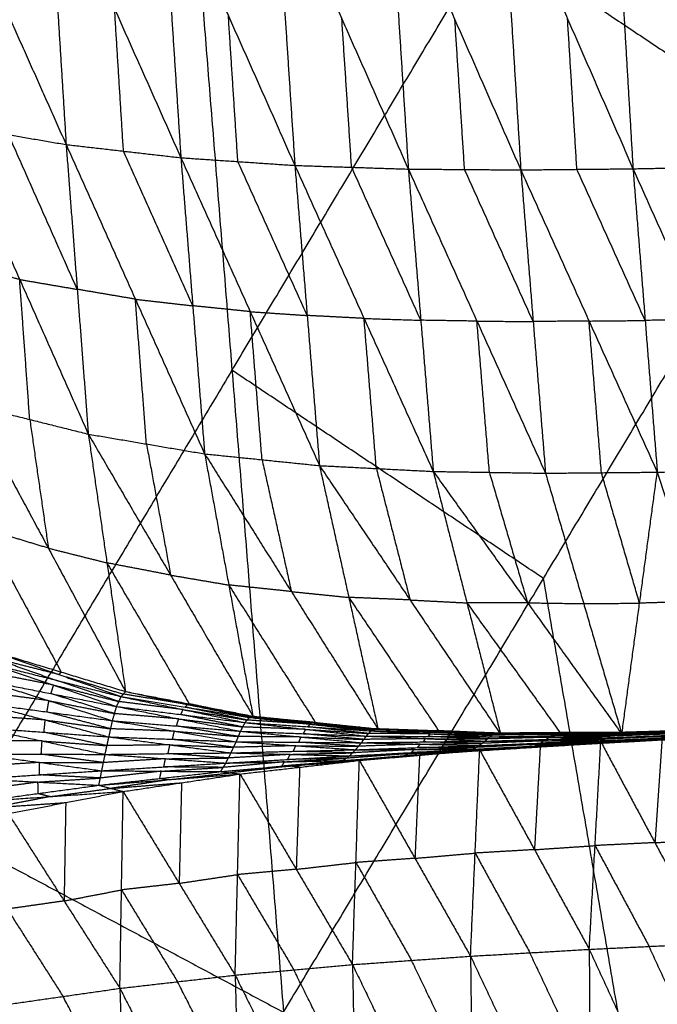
# Model space of a CAD drawing. Header units: millimetres. Extents: x -106 to 110, y -96 to 120.
# Tile 286 of 656: x -71.66 to -66.65, y 50.19 to 57.92. Entities that reach past the tile are written whole.
import ezdxf

# ---------------------------------------------------------------- set-up
doc = ezdxf.new("R2010")
doc.units = ezdxf.units.MM
doc.header["$MEASUREMENT"] = 0
doc.layers.add('Default', color=7, linetype='Continuous', true_color=0x000000)

msp = doc.modelspace()

# ---------------------------------------------------------------- linework, layer by layer
at = {"layer": 'Default'}
for points in [[(-74.783, 52.9001, 6.9532), (-72.5919, 56.5557, 6.9532), (-70.4009, 60.2112, 6.9532)], [(-70.4009, 60.2112, 6.9532), (-69.9962, 55.1682, 6.2709), (-69.5915, 50.1251, 5.5886)], [(-70.4009, 60.2112, 6.9532), (-67.9536, 58.576, 6.2709), (-65.5063, 56.9408, 5.5886)], [(-72.33, 59.2525, 1.4993), (-71.8147, 58.097, 1.3702), (-71.2994, 56.9414, 1.2411)], [(-71.4391, 59.1768, 1.1471), (-71.3693, 58.0591, 1.1941), (-71.2994, 56.9414, 1.2411)], [(-71.4391, 59.1768, 1.1471), (-70.9185, 58.0074, 1.0426), (-70.3978, 56.8379, 0.9382)], [(-70.5467, 59.1298, 0.8336), (-70.4723, 57.9839, 0.8859), (-70.3978, 56.8379, 0.9382)], [(-70.5467, 59.1298, 0.8336), (-70.0245, 57.9536, 0.7527), (-69.5023, 56.7774, 0.6717)], [(-69.6553, 59.1071, 0.5563), (-69.5788, 57.9423, 0.614), (-69.5023, 56.7774, 0.6717)], [(-69.6553, 59.1071, 0.5563), (-69.133, 57.9279, 0.4958), (-68.6107, 56.7486, 0.4354)], [(-68.7626, 59.102, 0.3089), (-68.6867, 57.9253, 0.3721), (-68.6107, 56.7486, 0.4354)], [(-68.7626, 59.102, 0.3089), (-68.2449, 57.9222, 0.2668), (-67.7272, 56.7423, 0.2247)], [(-67.8744, 59.1093, 0.0873), (-67.8008, 57.9258, 0.156), (-67.7272, 56.7423, 0.2247)], [(-67.8744, 59.1093, 0.0873), (-67.36, 57.9302, 0.0611), (-66.8457, 56.7511, 0.0348)], [(-66.9862, 59.1249, -0.1131), (-66.916, 57.938, -0.0391), (-66.8457, 56.7511, 0.0348)], [(-66.9862, 59.1249, -0.1131), (-66.4786, 57.9467, -0.1249), (-65.971, 56.7684, -0.1367)], [(-69.9962, 55.1682, 6.2709), (-68.9749, 56.8721, 6.2709), (-67.9536, 58.576, 6.2709)], [(-70.8486, 56.8897, 1.0896), (-70.8835, 57.4485, 1.0661), (-70.9185, 58.0074, 1.0426)], [(-69.95, 56.8077, 0.8049), (-69.9873, 57.3807, 0.7788), (-70.0245, 57.9536, 0.7527)], [(-69.0565, 56.763, 0.5535), (-69.0947, 57.3455, 0.5247), (-69.133, 57.9279, 0.4958)], [(-68.1689, 56.7455, 0.3301), (-68.2069, 57.3338, 0.2984), (-68.2449, 57.9222, 0.2668)], [(-67.2864, 56.7467, 0.1298), (-67.3232, 57.3385, 0.0954), (-67.36, 57.9302, 0.0611)], [(-72.2034, 57.0959, 1.5833), (-71.7514, 57.0187, 1.4122), (-71.2994, 56.9414, 1.2411)], [(-72.2034, 57.0959, 1.5833), (-71.6642, 55.8813, 1.7494), (-71.1249, 54.6666, 1.9156)], [(-71.2121, 55.804, 1.5783), (-71.4818, 56.4114, 1.4953), (-71.7514, 57.0187, 1.4122)], [(-71.2994, 56.9414, 1.2411), (-71.2121, 55.804, 1.5783), (-71.1249, 54.6666, 1.9156)], [(-71.2994, 56.9414, 1.2411), (-70.8486, 56.8897, 1.0896), (-70.3978, 56.8379, 0.9382)], [(-71.2994, 56.9414, 1.2411), (-70.7552, 55.7265, 1.4406), (-70.2111, 54.5116, 1.6402)], [(-69.5915, 50.1251, 5.5886), (-67.5489, 53.533, 5.5886), (-65.5063, 56.9408, 5.5886)], [(-70.3044, 55.6748, 1.2892), (-70.5765, 56.2822, 1.1894), (-70.8486, 56.8897, 1.0896)], [(-70.3978, 56.8379, 0.9382), (-70.3044, 55.6748, 1.2892), (-70.2111, 54.5116, 1.6402)], [(-70.3978, 56.8379, 0.9382), (-69.95, 56.8077, 0.8049), (-69.5023, 56.7774, 0.6717)], [(-70.3978, 56.8379, 0.9382), (-69.8532, 55.6287, 1.1677), (-69.3087, 54.4195, 1.3972)], [(-69.4055, 55.5985, 1.0344), (-69.6778, 56.2031, 0.9197), (-69.95, 56.8077, 0.8049)], [(-69.5023, 56.7774, 0.6717), (-69.4055, 55.5985, 1.0344), (-69.3087, 54.4195, 1.3972)], [(-69.5023, 56.7774, 0.6717), (-69.0565, 56.763, 0.5535), (-68.6107, 56.7486, 0.4354)], [(-69.5023, 56.7774, 0.6717), (-68.9586, 55.5754, 0.9262), (-68.4149, 54.3734, 1.1806)], [(-68.5128, 55.561, 0.808), (-68.7846, 56.162, 0.6808), (-69.0565, 56.763, 0.5535)], [(-68.6107, 56.7486, 0.4354), (-68.5128, 55.561, 0.808), (-68.4149, 54.3734, 1.1806)], [(-68.6107, 56.7486, 0.4354), (-68.1689, 56.7455, 0.3301), (-67.7272, 56.7423, 0.2247)], [(-68.6107, 56.7486, 0.4354), (-68.0718, 55.5542, 0.711), (-67.533, 54.3597, 0.9867)], [(-67.6301, 55.551, 0.6057), (-67.8995, 56.1483, 0.4679), (-68.1689, 56.7455, 0.3301)], [(-67.7272, 56.7423, 0.2247), (-67.2864, 56.7467, 0.1298), (-66.8457, 56.7511, 0.0348)], [(-67.7272, 56.7423, 0.2247), (-67.6301, 55.551, 0.6057), (-67.533, 54.3597, 0.9867)], [(-67.7272, 56.7423, 0.2247), (-67.191, 55.555, 0.5176), (-66.6548, 54.3676, 0.8105)], [(-66.7503, 55.5594, 0.4227), (-67.0183, 56.1531, 0.2762), (-67.2864, 56.7467, 0.1298)], [(-66.8457, 56.7511, 0.0348), (-66.4083, 56.7598, -0.0509), (-65.971, 56.7684, -0.1367)], [(-66.8457, 56.7511, 0.0348), (-66.7503, 55.5594, 0.4227), (-66.6548, 54.3676, 0.8105)], [(-66.8457, 56.7511, 0.0348), (-66.3157, 55.5692, 0.3426), (-65.7856, 54.3872, 0.6503)], [(-71.6642, 55.8813, 1.7494), (-71.8942, 55.9388, 1.8271), (-72.1243, 55.9964, 1.9047)], [(-71.585, 54.7818, 2.0708), (-71.6246, 55.3315, 1.9101), (-71.6642, 55.8813, 1.7494)], [(-71.6642, 55.8813, 1.7494), (-71.4382, 55.8426, 1.6639), (-71.2121, 55.804, 1.5783)], [(-70.7552, 55.7265, 1.4406), (-70.9837, 55.7653, 1.5095), (-71.2121, 55.804, 1.5783)], [(-70.668, 54.5891, 1.7779), (-70.7116, 55.1578, 1.6093), (-70.7552, 55.7265, 1.4406)], [(-70.7552, 55.7265, 1.4406), (-70.5298, 55.7006, 1.3649), (-70.3044, 55.6748, 1.2892)], [(-69.8532, 55.6287, 1.1677), (-70.0788, 55.6517, 1.2284), (-70.3044, 55.6748, 1.2892)], [(-69.7599, 54.4655, 1.5187), (-69.8066, 55.0471, 1.3432), (-69.8532, 55.6287, 1.1677)], [(-69.8532, 55.6287, 1.1677), (-69.6294, 55.6136, 1.101), (-69.4055, 55.5985, 1.0344)], [(-68.9586, 55.5754, 0.9262), (-69.182, 55.5869, 0.9803), (-69.4055, 55.5985, 1.0344)], [(-68.8618, 54.3964, 1.2889), (-68.9102, 54.9859, 1.1075), (-68.9586, 55.5754, 0.9262)], [(-68.9586, 55.5754, 0.9262), (-68.7357, 55.5682, 0.8671), (-68.5128, 55.561, 0.808)], [(-68.0718, 55.5542, 0.711), (-68.2923, 55.5576, 0.7595), (-68.5128, 55.561, 0.808)], [(-67.9739, 54.3666, 1.0837), (-68.0229, 54.9604, 0.8973), (-68.0718, 55.5542, 0.711)], [(-68.0718, 55.5542, 0.711), (-67.851, 55.5526, 0.6584), (-67.6301, 55.551, 0.6057)], [(-67.191, 55.555, 0.5176), (-67.4105, 55.553, 0.5617), (-67.6301, 55.551, 0.6057)], [(-67.191, 55.555, 0.5176), (-66.9706, 55.5572, 0.4702), (-66.7503, 55.5594, 0.4227)], [(-67.0939, 54.3637, 0.8986), (-67.1424, 54.9593, 0.7081), (-67.191, 55.555, 0.5176)], [(-66.3157, 55.5692, 0.3426), (-66.533, 55.5643, 0.3826), (-66.7503, 55.5594, 0.4227)], [(-69.9962, 55.1682, 6.2709), (-71.0917, 53.3404, 6.2709), (-72.1872, 51.5126, 6.2709)], [(-67.5489, 53.533, 5.5886), (-68.7725, 54.3506, 5.9297), (-69.9962, 55.1682, 6.2709)], [(-72.0451, 54.897, 2.2261), (-71.585, 54.7818, 2.0708), (-71.1249, 54.6666, 1.9156)], [(-72.0451, 54.897, 2.2261), (-71.4388, 53.7707, 2.6507), (-70.8324, 52.6444, 3.0754)], [(-71.585, 54.7818, 2.0708), (-71.5119, 54.2762, 2.3608), (-71.4388, 53.7707, 2.6507)], [(-71.1249, 54.6666, 1.9156), (-70.9787, 53.6555, 2.4955), (-70.8324, 52.6444, 3.0754)], [(-71.1249, 54.6666, 1.9156), (-70.668, 54.5891, 1.7779), (-70.2111, 54.5116, 1.6402)], [(-71.1249, 54.6666, 1.9156), (-70.4784, 53.559, 2.3727), (-69.8319, 52.4515, 2.8299)], [(-70.668, 54.5891, 1.7779), (-70.5732, 54.0741, 2.0753), (-70.4784, 53.559, 2.3727)], [(-70.2111, 54.5116, 1.6402), (-70.0215, 53.4815, 2.235), (-69.8319, 52.4515, 2.8299)], [(-70.2111, 54.5116, 1.6402), (-69.7599, 54.4655, 1.5187), (-69.3087, 54.4195, 1.3972)], [(-70.2111, 54.5116, 1.6402), (-69.5297, 53.43, 2.1259), (-68.8483, 52.3484, 2.6116)], [(-69.7599, 54.4655, 1.5187), (-69.6448, 53.9478, 1.8223), (-69.5297, 53.43, 2.1259)], [(-69.3087, 54.4195, 1.3972), (-69.0785, 53.384, 2.0044), (-68.8483, 52.3484, 2.6116)], [(-69.3087, 54.4195, 1.3972), (-68.8618, 54.3964, 1.2889), (-68.4149, 54.3734, 1.1806)], [(-69.3087, 54.4195, 1.3972), (-68.5972, 53.364, 1.9068), (-67.8858, 52.3085, 2.4164)], [(-68.8618, 54.3964, 1.2889), (-68.7295, 53.8802, 1.5978), (-68.5972, 53.364, 1.9068)], [(-66.6548, 54.3676, 0.8105), (-66.2202, 54.3774, 0.7304), (-65.7856, 54.3872, 0.6503)], [(-68.4149, 54.3734, 1.1806), (-68.1504, 53.3409, 1.7985), (-67.8858, 52.3085, 2.4164)], [(-68.4149, 54.3734, 1.1806), (-67.9739, 54.3666, 1.0837), (-67.533, 54.3597, 0.9867)], [(-68.4149, 54.3734, 1.1806), (-67.6741, 53.3417, 1.7095), (-66.9333, 52.31, 2.2383)], [(-67.9739, 54.3666, 1.0837), (-67.824, 53.8541, 1.3966), (-67.6741, 53.3417, 1.7095)], [(-67.533, 54.3597, 0.9867), (-67.0939, 54.3637, 0.8986), (-66.6548, 54.3676, 0.8105)], [(-67.533, 54.3597, 0.9867), (-67.2331, 53.3349, 1.6125), (-66.9333, 52.31, 2.2383)], [(-66.794, 53.3388, 1.5244), (-66.944, 53.8513, 1.2115), (-67.0939, 54.3637, 0.8986)], [(-66.9333, 52.31, 2.2383), (-66.794, 53.3388, 1.5244), (-66.6548, 54.3676, 0.8105)], [(-66.6548, 54.3676, 0.8105), (-66.323, 53.3518, 1.4427), (-65.9912, 52.336, 2.0748)], [(-71.945, 53.9242, 2.7891), (-71.6418, 53.3611, 3.0014), (-71.3386, 52.798, 3.2137)], [(-71.4388, 53.7707, 2.6507), (-71.6919, 53.8475, 2.7199), (-71.945, 53.9242, 2.7891)], [(-71.4388, 53.7707, 2.6507), (-71.2087, 53.7131, 2.5731), (-70.9787, 53.6555, 2.4955)], [(-70.9787, 53.6555, 2.4955), (-70.6554, 53.1017, 2.7241), (-70.3321, 52.5479, 2.9526)], [(-70.4784, 53.559, 2.3727), (-70.7285, 53.6073, 2.4341), (-70.9787, 53.6555, 2.4955)], [(-70.4784, 53.559, 2.3727), (-70.2499, 53.5203, 2.3039), (-70.0215, 53.4815, 2.235)], [(-66.697, 48.578, 5.1322), (-67.1229, 51.0555, 5.3604), (-67.5489, 53.533, 5.5886)], [(-70.0215, 53.4815, 2.235), (-69.6808, 52.9407, 2.4779), (-69.3401, 52.4, 2.7207)], [(-69.5297, 53.43, 2.1259), (-69.7756, 53.4558, 2.1805), (-70.0215, 53.4815, 2.235)], [(-69.5297, 53.43, 2.1259), (-69.3041, 53.407, 2.0651), (-69.0785, 53.384, 2.0044)], [(-69.0785, 53.384, 2.0044), (-68.7228, 52.8562, 2.2592), (-68.3671, 52.3285, 2.514)], [(-68.5972, 53.364, 1.9068), (-68.8379, 53.374, 1.9556), (-69.0785, 53.384, 2.0044)], [(-68.5972, 53.364, 1.9068), (-68.3738, 53.3525, 1.8526), (-68.1504, 53.3409, 1.7985)], [(-67.6741, 53.3417, 1.7095), (-67.9122, 53.3413, 1.754), (-68.1504, 53.3409, 1.7985)], [(-68.1504, 53.3409, 1.7985), (-67.78, 52.8251, 2.0629), (-67.4095, 52.3093, 2.3274)], [(-67.6741, 53.3417, 1.7095), (-67.4536, 53.3383, 1.661), (-67.2331, 53.3349, 1.6125)], [(-67.2331, 53.3349, 1.6125), (-67.0136, 53.3369, 1.5685), (-66.794, 53.3388, 1.5244)], [(-66.323, 53.3518, 1.4427), (-66.5585, 53.3453, 1.4835), (-66.794, 53.3388, 1.5244)], [(-71.8684, 52.9075, 3.2669), (-71.624, 52.8207, 3.1701), (-71.3796, 52.7339, 3.0732)], [(-71.3559, 52.778, 3.1584), (-71.6122, 52.8427, 3.2126), (-71.8684, 52.9075, 3.2669)], [(-71.8448, 52.9515, 3.3521), (-71.3559, 52.778, 3.1584), (-70.8671, 52.6044, 2.9646)], [(-71.8448, 52.9515, 3.3521), (-71.3386, 52.798, 3.2137), (-70.8324, 52.6444, 3.0754)], [(-74.783, 52.9001, 6.9532), (-72.1872, 51.5126, 6.2709), (-69.5915, 50.1251, 5.5886)], [(-71.8921, 52.8634, 3.1817), (-71.3974, 52.6953, 3.0267), (-70.9028, 52.5271, 2.8716)], [(-71.8921, 52.8634, 3.1817), (-71.3796, 52.7339, 3.0732), (-70.8671, 52.6044, 2.9646)], [(-71.3974, 52.6953, 3.0267), (-71.6552, 52.7458, 3.069), (-71.913, 52.7964, 3.1114)], [(-71.3386, 52.798, 3.2137), (-71.3473, 52.788, 3.1861), (-71.3559, 52.778, 3.1584)], [(-71.3559, 52.778, 3.1584), (-71.1028, 52.7012, 3.0892), (-70.8497, 52.6244, 3.02)], [(-71.9338, 52.7294, 3.0411), (-71.4345, 52.5724, 2.9283), (-70.9353, 52.4154, 2.8154)], [(-71.9338, 52.7294, 3.0411), (-71.4183, 52.6282, 2.9564), (-70.9028, 52.5271, 2.8716)], [(-71.4183, 52.6282, 2.9564), (-71.4079, 52.6618, 2.9915), (-71.3974, 52.6953, 3.0267)], [(-71.3974, 52.6953, 3.0267), (-71.1412, 52.6305, 2.9724), (-70.8849, 52.5658, 2.9181)], [(-70.8849, 52.5658, 2.9181), (-71.1323, 52.6498, 2.9956), (-71.3796, 52.7339, 3.0732)], [(-71.4345, 52.5724, 2.9283), (-71.6918, 52.607, 2.9624), (-71.9491, 52.6416, 2.9965)], [(-70.919, 52.4712, 2.8435), (-71.1687, 52.5497, 2.8999), (-71.4183, 52.6282, 2.9564)], [(-70.9028, 52.5271, 2.8716), (-70.8849, 52.5658, 2.9181), (-70.8671, 52.6044, 2.9646)], [(-70.8671, 52.6044, 2.9646), (-70.8497, 52.6244, 3.02), (-70.8324, 52.6444, 3.0754)], [(-70.8671, 52.6044, 2.9646), (-70.3804, 52.5025, 2.8345), (-69.8937, 52.4007, 2.7045)], [(-70.8671, 52.6044, 2.9646), (-70.3637, 52.5227, 2.8637), (-69.8603, 52.441, 2.7628)], [(-70.3464, 52.5427, 2.9191), (-70.5981, 52.5835, 2.9695), (-70.8497, 52.6244, 3.02)], [(-70.8324, 52.6444, 3.0754), (-70.3464, 52.5427, 2.9191), (-69.8603, 52.441, 2.7628)], [(-70.8324, 52.6444, 3.0754), (-70.3321, 52.5479, 2.9526), (-69.8319, 52.4515, 2.8299)], [(-71.9644, 52.5538, 2.9519), (-71.4638, 52.421, 2.8755), (-70.9632, 52.2882, 2.7992)], [(-71.9644, 52.5538, 2.9519), (-71.4499, 52.4846, 2.8837), (-70.9353, 52.4154, 2.8154)], [(-71.4499, 52.4846, 2.8837), (-71.4422, 52.5285, 2.906), (-71.4345, 52.5724, 2.9283)], [(-71.4345, 52.5724, 2.9283), (-71.1768, 52.5218, 2.8859), (-70.919, 52.4712, 2.8435)], [(-70.9353, 52.4154, 2.8154), (-70.919, 52.4712, 2.8435), (-70.9028, 52.5271, 2.8716)], [(-70.9028, 52.5271, 2.8716), (-70.4157, 52.4297, 2.7717), (-69.9286, 52.3323, 2.6717)], [(-70.9028, 52.5271, 2.8716), (-70.3982, 52.4639, 2.788), (-69.8937, 52.4007, 2.7045)], [(-70.3804, 52.5025, 2.8345), (-70.6327, 52.5341, 2.8763), (-70.8849, 52.5658, 2.9181)], [(-70.3637, 52.5227, 2.8637), (-70.355, 52.5327, 2.8914), (-70.3464, 52.5427, 2.9191)], [(-69.877, 52.4208, 2.7336), (-70.1204, 52.4718, 2.7986), (-70.3637, 52.5227, 2.8637)], [(-70.3464, 52.5427, 2.9191), (-70.0962, 52.4945, 2.8577), (-69.8461, 52.4462, 2.7963)], [(-69.8461, 52.4462, 2.7963), (-70.0891, 52.4971, 2.8745), (-70.3321, 52.5479, 2.9526)], [(-71.4638, 52.421, 2.8755), (-71.7188, 52.4393, 2.9054), (-71.9738, 52.4576, 2.9352)], [(-70.9493, 52.3518, 2.8073), (-71.1996, 52.4182, 2.8455), (-71.4499, 52.4846, 2.8837)], [(-70.4157, 52.4297, 2.7717), (-70.6674, 52.4505, 2.8076), (-70.919, 52.4712, 2.8435)], [(-70.3982, 52.4639, 2.788), (-70.3893, 52.4832, 2.8113), (-70.3804, 52.5025, 2.8345)], [(-69.9112, 52.3665, 2.6881), (-70.1547, 52.4152, 2.7381), (-70.3982, 52.4639, 2.788)], [(-70.3804, 52.5025, 2.8345), (-70.1287, 52.4617, 2.7841), (-69.877, 52.4208, 2.7336)], [(-69.8937, 52.4007, 2.7045), (-69.877, 52.4208, 2.7336), (-69.8603, 52.441, 2.7628)], [(-69.8603, 52.441, 2.7628), (-69.8461, 52.4462, 2.7963), (-69.8319, 52.4515, 2.8299)], [(-69.8603, 52.441, 2.7628), (-69.3827, 52.3882, 2.6509), (-68.9052, 52.3355, 2.539)], [(-69.8603, 52.441, 2.7628), (-69.3668, 52.3974, 2.6683), (-68.8733, 52.3538, 2.5739)], [(-69.8461, 52.4462, 2.7963), (-69.6065, 52.4218, 2.7323), (-69.3668, 52.3974, 2.6683)], [(-69.3526, 52.4026, 2.7019), (-69.5993, 52.4244, 2.7491), (-69.8461, 52.4462, 2.7963)], [(-69.8319, 52.4515, 2.8299), (-69.3526, 52.4026, 2.7019), (-68.8733, 52.3538, 2.5739)], [(-69.8319, 52.4515, 2.8299), (-69.3401, 52.4, 2.7207), (-68.8483, 52.3484, 2.6116)], [(-71.4732, 52.3248, 2.8588), (-71.4685, 52.3729, 2.8672), (-71.4638, 52.421, 2.8755)], [(-71.4638, 52.421, 2.8755), (-71.2066, 52.3864, 2.8414), (-70.9493, 52.3518, 2.8073)], [(-70.9632, 52.2882, 2.7992), (-70.9493, 52.3518, 2.8073), (-70.9353, 52.4154, 2.8154)], [(-70.9353, 52.4154, 2.8154), (-70.4493, 52.333, 2.7412), (-69.9633, 52.2506, 2.667)], [(-70.9353, 52.4154, 2.8154), (-70.432, 52.3738, 2.7436), (-69.9286, 52.3323, 2.6717)], [(-70.432, 52.3738, 2.7436), (-70.4238, 52.4017, 2.7576), (-70.4157, 52.4297, 2.7717)], [(-69.946, 52.2915, 2.6694), (-70.189, 52.3326, 2.7065), (-70.432, 52.3738, 2.7436)], [(-70.4157, 52.4297, 2.7717), (-70.1634, 52.3981, 2.7299), (-69.9112, 52.3665, 2.6881)], [(-69.9286, 52.3323, 2.6717), (-69.9112, 52.3665, 2.6881), (-69.8937, 52.4007, 2.7045)], [(-69.4174, 52.3475, 2.6129), (-69.6643, 52.357, 2.6505), (-69.9112, 52.3665, 2.6881)], [(-69.8937, 52.4007, 2.7045), (-69.4174, 52.3475, 2.6129), (-68.9411, 52.2944, 2.5214)], [(-69.8937, 52.4007, 2.7045), (-69.3994, 52.3681, 2.6217), (-68.9052, 52.3355, 2.539)], [(-69.3827, 52.3882, 2.6509), (-69.6299, 52.4045, 2.6922), (-69.877, 52.4208, 2.7336)], [(-69.3994, 52.3681, 2.6217), (-69.3911, 52.3782, 2.6363), (-69.3827, 52.3882, 2.6509)], [(-68.9232, 52.315, 2.5302), (-69.1613, 52.3415, 2.5759), (-69.3994, 52.3681, 2.6217)], [(-69.3827, 52.3882, 2.6509), (-69.136, 52.3665, 2.6036), (-68.8892, 52.3447, 2.5564)], [(-68.8892, 52.3447, 2.5564), (-69.128, 52.371, 2.6124), (-69.3668, 52.3974, 2.6683)], [(-69.3526, 52.4026, 2.7019), (-69.1067, 52.3769, 2.6473), (-68.8608, 52.3511, 2.5927)], [(-69.3401, 52.4, 2.7207), (-69.3463, 52.4013, 2.7113), (-69.3526, 52.4026, 2.7019)], [(-71.9831, 52.3614, 2.9184), (-71.4882, 52.2561, 2.8628), (-70.9932, 52.1507, 2.8072)], [(-71.9831, 52.3614, 2.9184), (-71.4732, 52.3248, 2.8588), (-70.9632, 52.2882, 2.7992)], [(-70.9782, 52.2195, 2.8032), (-71.2257, 52.2721, 2.831), (-71.4732, 52.3248, 2.8588)], [(-70.9932, 52.1507, 2.8072), (-70.9782, 52.2195, 2.8032), (-70.9632, 52.2882, 2.7992)], [(-70.9632, 52.2882, 2.7992), (-70.4836, 52.2255, 2.7382), (-70.0041, 52.1628, 2.6773)], [(-70.9632, 52.2882, 2.7992), (-70.4632, 52.2694, 2.7331), (-69.9633, 52.2506, 2.667)], [(-70.4493, 52.333, 2.7412), (-70.6993, 52.3424, 2.7743), (-70.9493, 52.3518, 2.8073)], [(-70.4632, 52.2694, 2.7331), (-70.4563, 52.3012, 2.7372), (-70.4493, 52.333, 2.7412)], [(-70.4493, 52.333, 2.7412), (-70.1976, 52.3122, 2.7053), (-69.946, 52.2915, 2.6694)], [(-69.9633, 52.2506, 2.667), (-69.946, 52.2915, 2.6694), (-69.9286, 52.3323, 2.6717)], [(-69.4539, 52.2873, 2.5976), (-69.6999, 52.2894, 2.6335), (-69.946, 52.2915, 2.6694)], [(-69.9286, 52.3323, 2.6717), (-69.4539, 52.2873, 2.5976), (-68.9791, 52.2424, 2.5235)], [(-69.9286, 52.3323, 2.6717), (-69.4349, 52.3133, 2.5966), (-68.9411, 52.2944, 2.5214)], [(-69.4712, 52.2465, 2.5953), (-69.4625, 52.2669, 2.5964), (-69.4539, 52.2873, 2.5976)], [(-69.4539, 52.2873, 2.5976), (-69.207, 52.2778, 2.56), (-68.9601, 52.2684, 2.5225)], [(-69.4349, 52.3133, 2.5966), (-69.4262, 52.3304, 2.6048), (-69.4174, 52.3475, 2.6129)], [(-68.9601, 52.2684, 2.5225), (-69.1975, 52.2909, 2.5595), (-69.4349, 52.3133, 2.5966)], [(-69.4174, 52.3475, 2.6129), (-69.1703, 52.3313, 2.5716), (-68.9232, 52.315, 2.5302)], [(-68.9791, 52.2424, 2.5235), (-68.9601, 52.2684, 2.5225), (-68.9411, 52.2944, 2.5214)], [(-68.9411, 52.2944, 2.5214), (-68.9232, 52.315, 2.5302), (-68.9052, 52.3355, 2.539)], [(-68.9411, 52.2944, 2.5214), (-68.4749, 52.2747, 2.4473), (-68.0086, 52.255, 2.3733)], [(-68.9411, 52.2944, 2.5214), (-68.4561, 52.2917, 2.4447), (-67.971, 52.2889, 2.368)], [(-68.4381, 52.3122, 2.4535), (-68.6806, 52.3136, 2.4918), (-68.9232, 52.315, 2.5302)], [(-68.9052, 52.3355, 2.539), (-68.8892, 52.3447, 2.5564), (-68.8733, 52.3538, 2.5739)], [(-68.9052, 52.3355, 2.539), (-68.4381, 52.3122, 2.4535), (-67.971, 52.2889, 2.368)], [(-68.9052, 52.3355, 2.539), (-68.4209, 52.3248, 2.4578), (-67.9365, 52.314, 2.3766)], [(-68.4049, 52.3339, 2.4753), (-68.6471, 52.3393, 2.5158), (-68.8892, 52.3447, 2.5564)], [(-68.8733, 52.3538, 2.5739), (-68.8608, 52.3511, 2.5927), (-68.8483, 52.3484, 2.6116)], [(-68.8733, 52.3538, 2.5739), (-68.4049, 52.3339, 2.4753), (-67.9365, 52.314, 2.3766)], [(-68.8733, 52.3538, 2.5739), (-68.3904, 52.3372, 2.4855), (-67.9074, 52.3206, 2.3971)], [(-68.8608, 52.3511, 2.5927), (-68.6256, 52.3442, 2.5391), (-68.3904, 52.3372, 2.4855)], [(-68.3779, 52.3345, 2.5043), (-68.6193, 52.3428, 2.5485), (-68.8608, 52.3511, 2.5927)], [(-68.8483, 52.3484, 2.6116), (-68.3779, 52.3345, 2.5043), (-67.9074, 52.3206, 2.3971)], [(-68.8483, 52.3484, 2.6116), (-68.3671, 52.3285, 2.514), (-67.8858, 52.3085, 2.4164)], [(-68.4561, 52.2917, 2.4447), (-68.4471, 52.3019, 2.4491), (-68.4381, 52.3122, 2.4535)], [(-67.9898, 52.2719, 2.3706), (-68.2229, 52.2818, 2.4077), (-68.4561, 52.2917, 2.4447)], [(-68.4381, 52.3122, 2.4535), (-68.1959, 52.3068, 2.4129), (-67.9538, 52.3014, 2.3723)], [(-68.4209, 52.3248, 2.4578), (-68.4129, 52.3293, 2.4665), (-68.4049, 52.3339, 2.4753)], [(-67.9538, 52.3014, 2.3723), (-68.1873, 52.3131, 2.415), (-68.4209, 52.3248, 2.4578)], [(-68.4049, 52.3339, 2.4753), (-68.1634, 52.3256, 2.431), (-67.922, 52.3173, 2.3868)], [(-67.922, 52.3173, 2.3868), (-68.1562, 52.3273, 2.4362), (-68.3904, 52.3372, 2.4855)], [(-68.3779, 52.3345, 2.5043), (-68.1372, 52.3245, 2.4555), (-67.8966, 52.3145, 2.4067)], [(-68.3671, 52.3285, 2.514), (-68.3725, 52.3315, 2.5091), (-68.3779, 52.3345, 2.5043)], [(-68.0086, 52.255, 2.3733), (-67.9898, 52.2719, 2.3706), (-67.971, 52.2889, 2.368)], [(-67.971, 52.2889, 2.368), (-67.9538, 52.3014, 2.3723), (-67.9365, 52.314, 2.3766)], [(-67.971, 52.2889, 2.368), (-67.4909, 52.2972, 2.2909), (-67.0107, 52.3054, 2.2138)], [(-67.971, 52.2889, 2.368), (-67.5085, 52.2854, 2.294), (-67.046, 52.2819, 2.2201)], [(-67.4736, 52.3097, 2.2952), (-67.7137, 52.3056, 2.3337), (-67.9538, 52.3014, 2.3723)], [(-67.9365, 52.314, 2.3766), (-67.4577, 52.3179, 2.2971), (-66.9788, 52.3219, 2.2177)], [(-67.9365, 52.314, 2.3766), (-67.922, 52.3173, 2.3868), (-67.9074, 52.3206, 2.3971)], [(-67.9365, 52.314, 2.3766), (-67.4736, 52.3097, 2.2952), (-67.0107, 52.3054, 2.2138)], [(-67.4431, 52.3213, 2.3074), (-67.6825, 52.3193, 2.3471), (-67.922, 52.3173, 2.3868)], [(-67.9074, 52.3206, 2.3971), (-67.4299, 52.322, 2.3134), (-66.9524, 52.3234, 2.2297)], [(-67.9074, 52.3206, 2.3971), (-67.4431, 52.3213, 2.3074), (-66.9788, 52.3219, 2.2177)], [(-67.9074, 52.3206, 2.3971), (-67.8966, 52.3145, 2.4067), (-67.8858, 52.3085, 2.4164)], [(-67.8966, 52.3145, 2.4067), (-67.6633, 52.3183, 2.3601), (-67.4299, 52.322, 2.3134)], [(-67.4191, 52.3159, 2.323), (-67.6579, 52.3152, 2.3649), (-67.8966, 52.3145, 2.4067)], [(-67.8858, 52.3085, 2.4164), (-67.4191, 52.3159, 2.323), (-66.9524, 52.3234, 2.2297)], [(-67.8858, 52.3085, 2.4164), (-67.4095, 52.3093, 2.3274), (-66.9333, 52.31, 2.2383)], [(-67.5085, 52.2854, 2.294), (-67.2685, 52.2896, 2.2555), (-67.0284, 52.2937, 2.217)], [(-67.4909, 52.2972, 2.2909), (-67.4823, 52.3034, 2.2931), (-67.4736, 52.3097, 2.2952)], [(-67.0284, 52.2937, 2.217), (-67.2596, 52.2954, 2.2539), (-67.4909, 52.2972, 2.2909)], [(-67.4736, 52.3097, 2.2952), (-67.2342, 52.3117, 2.2555), (-66.9948, 52.3137, 2.2158)], [(-67.4577, 52.3179, 2.2971), (-67.4504, 52.3196, 2.3023), (-67.4431, 52.3213, 2.3074)], [(-66.9948, 52.3137, 2.2158), (-67.2262, 52.3158, 2.2565), (-67.4577, 52.3179, 2.2971)], [(-67.4431, 52.3213, 2.3074), (-67.2044, 52.3219, 2.2655), (-66.9656, 52.3226, 2.2237)], [(-66.9656, 52.3226, 2.2237), (-67.1978, 52.3223, 2.2685), (-67.4299, 52.322, 2.3134)], [(-67.4191, 52.3159, 2.323), (-67.181, 52.3163, 2.2785), (-66.9428, 52.3167, 2.234)], [(-67.4095, 52.3093, 2.3274), (-67.4143, 52.3126, 2.3252), (-67.4191, 52.3159, 2.323)], [(-67.1854, 52.234, 2.2664), (-66.6604, 52.2684, 2.1811), (-66.1354, 52.3027, 2.0958)], [(-67.1854, 52.234, 2.2664), (-66.6982, 52.2606, 2.1846), (-66.2111, 52.2872, 2.1027)], [(-67.1358, 52.2413, 2.2445), (-66.6512, 52.2657, 2.1652), (-66.1666, 52.2901, 2.086)], [(-67.1358, 52.2413, 2.2445), (-66.6735, 52.2643, 2.1736), (-66.2111, 52.2872, 2.1027)], [(-67.0985, 52.2494, 2.2616), (-66.617, 52.2761, 2.1787), (-66.1354, 52.3027, 2.0958)], [(-67.0896, 52.2587, 2.2288), (-66.6075, 52.2803, 2.1512), (-66.1254, 52.3018, 2.0736)], [(-67.0896, 52.2587, 2.2288), (-66.6281, 52.2744, 2.1574), (-66.1666, 52.2901, 2.086)], [(-66.5857, 52.2919, 2.1468), (-66.8268, 52.2811, 2.1857), (-67.0678, 52.2703, 2.2245)], [(-67.046, 52.2819, 2.2201), (-66.5665, 52.3004, 2.1432), (-66.087, 52.3188, 2.0663)], [(-67.046, 52.2819, 2.2201), (-67.0284, 52.2937, 2.217), (-67.0107, 52.3054, 2.2138)], [(-67.046, 52.2819, 2.2201), (-66.5857, 52.2919, 2.1468), (-66.1254, 52.3018, 2.0736)], [(-66.5489, 52.3121, 2.1401), (-66.7886, 52.3029, 2.1785), (-67.0284, 52.2937, 2.217)], [(-67.0107, 52.3054, 2.2138), (-66.5334, 52.3209, 2.1372), (-66.0561, 52.3364, 2.0605)], [(-67.0107, 52.3054, 2.2138), (-66.9948, 52.3137, 2.2158), (-66.9788, 52.3219, 2.2177)], [(-67.0107, 52.3054, 2.2138), (-66.5489, 52.3121, 2.1401), (-66.087, 52.3188, 2.0663)], [(-66.5175, 52.3292, 2.1391), (-66.7561, 52.3214, 2.1774), (-66.9948, 52.3137, 2.2158)], [(-66.9788, 52.3219, 2.2177), (-66.5038, 52.3351, 2.1402), (-66.0287, 52.3484, 2.0627)], [(-66.9788, 52.3219, 2.2177), (-66.5175, 52.3292, 2.1391), (-66.0561, 52.3364, 2.0605)], [(-66.9788, 52.3219, 2.2177), (-66.9656, 52.3226, 2.2237), (-66.9524, 52.3234, 2.2297)], [(-66.4905, 52.3359, 2.1462), (-66.7281, 52.3293, 2.1849), (-66.9656, 52.3226, 2.2237)], [(-66.9524, 52.3234, 2.2297), (-66.4905, 52.3359, 2.1462), (-66.0287, 52.3484, 2.0627)], [(-66.9524, 52.3234, 2.2297), (-66.4795, 52.3357, 2.1502), (-66.0066, 52.3481, 2.0708)], [(-66.9524, 52.3234, 2.2297), (-66.9428, 52.3167, 2.234), (-66.9333, 52.31, 2.2383)], [(-66.9428, 52.3167, 2.234), (-66.7112, 52.3262, 2.1921), (-66.4795, 52.3357, 2.1502)], [(-66.4699, 52.3291, 2.1546), (-66.7064, 52.3229, 2.1943), (-66.9428, 52.3167, 2.234)], [(-66.9333, 52.31, 2.2383), (-66.4699, 52.3291, 2.1546), (-66.0066, 52.3481, 2.0708)], [(-66.9333, 52.31, 2.2383), (-66.4623, 52.323, 2.1566), (-65.9912, 52.336, 2.0748)], [(-66.6735, 52.2643, 2.1736), (-66.4311, 52.2765, 2.134), (-66.1888, 52.2887, 2.0944)], [(-66.6604, 52.2684, 2.1811), (-66.4168, 52.2817, 2.1402), (-66.1733, 52.295, 2.0993)], [(-71.4882, 52.2561, 2.8628), (-71.739, 52.2568, 2.8915), (-71.9898, 52.2576, 2.9202)], [(-71.4949, 52.1523, 2.8646), (-71.4915, 52.2042, 2.8637), (-71.4882, 52.2561, 2.8628)], [(-71.4882, 52.2561, 2.8628), (-71.2332, 52.2378, 2.833), (-70.9782, 52.2195, 2.8032)], [(-70.4836, 52.2255, 2.7382), (-70.7309, 52.2225, 2.7707), (-70.9782, 52.2195, 2.8032)], [(-70.4986, 52.1568, 2.7423), (-70.4911, 52.1911, 2.7402), (-70.4836, 52.2255, 2.7382)], [(-70.4836, 52.2255, 2.7382), (-70.2337, 52.2161, 2.7052), (-69.9837, 52.2067, 2.6722)], [(-69.9837, 52.2067, 2.6722), (-70.2235, 52.2381, 2.7026), (-70.4632, 52.2694, 2.7331)], [(-70.0041, 52.1628, 2.6773), (-69.9837, 52.2067, 2.6722), (-69.9633, 52.2506, 2.667)], [(-69.4942, 52.2189, 2.6007), (-69.7389, 52.2128, 2.6364), (-69.9837, 52.2067, 2.6722)], [(-69.9633, 52.2506, 2.667), (-69.4942, 52.2189, 2.6007), (-69.0252, 52.1872, 2.5343)], [(-69.9633, 52.2506, 2.667), (-69.4712, 52.2465, 2.5953), (-68.9791, 52.2424, 2.5235)], [(-69.5146, 52.175, 2.6058), (-69.5044, 52.1969, 2.6032), (-69.4942, 52.2189, 2.6007)], [(-69.4942, 52.2189, 2.6007), (-69.2482, 52.2168, 2.5648), (-69.0022, 52.2148, 2.5289)], [(-69.0022, 52.2148, 2.5289), (-69.2367, 52.2306, 2.5621), (-69.4712, 52.2465, 2.5953)], [(-69.0252, 52.1872, 2.5343), (-69.0022, 52.2148, 2.5289), (-68.9791, 52.2424, 2.5235)], [(-69.0252, 52.1872, 2.5343), (-68.5401, 52.2036, 2.4588), (-68.0549, 52.2201, 2.3833)], [(-68.517, 52.2312, 2.4534), (-68.7596, 52.223, 2.4911), (-69.0022, 52.2148, 2.5289)], [(-68.9791, 52.2424, 2.5235), (-68.4939, 52.2487, 2.4484), (-68.0086, 52.255, 2.3733)], [(-68.9791, 52.2424, 2.5235), (-68.517, 52.2312, 2.4534), (-68.0549, 52.2201, 2.3833)], [(-68.4749, 52.2747, 2.4473), (-68.7175, 52.2715, 2.4849), (-68.9601, 52.2684, 2.5225)], [(-68.5401, 52.2036, 2.4588), (-68.5286, 52.2174, 2.4561), (-68.517, 52.2312, 2.4534)], [(-68.517, 52.2312, 2.4534), (-68.2744, 52.2344, 2.4158), (-68.0318, 52.2375, 2.3783)], [(-68.4939, 52.2487, 2.4484), (-68.4844, 52.2617, 2.4479), (-68.4749, 52.2747, 2.4473)], [(-68.0318, 52.2375, 2.3783), (-68.2628, 52.2431, 2.4133), (-68.4939, 52.2487, 2.4484)], [(-68.4749, 52.2747, 2.4473), (-68.2323, 52.2733, 2.409), (-67.9898, 52.2719, 2.3706)], [(-68.1558, 52.1739, 2.4335), (-67.6271, 52.2116, 2.3475), (-67.0985, 52.2494, 2.2616)], [(-68.1558, 52.1739, 2.4335), (-67.6706, 52.204, 2.3499), (-67.1854, 52.234, 2.2664)], [(-67.6446, 52.2127, 2.3349), (-67.8872, 52.1977, 2.3767), (-68.1298, 52.1826, 2.4185)], [(-68.1038, 52.1914, 2.4035), (-67.6198, 52.2164, 2.324), (-67.1358, 52.2413, 2.2445)], [(-68.1038, 52.1914, 2.4035), (-67.6446, 52.2127, 2.3349), (-67.1854, 52.234, 2.2664)], [(-68.1038, 52.1914, 2.4035), (-68.0794, 52.2057, 2.3934), (-68.0549, 52.2201, 2.3833)], [(-68.1031, 52.1796, 2.4337), (-67.8387, 52.1984, 2.3908), (-67.5744, 52.2173, 2.3478)], [(-67.6271, 52.2116, 2.3475), (-67.8651, 52.1956, 2.3906), (-68.1031, 52.1796, 2.4337)], [(-67.5954, 52.2307, 2.3139), (-67.8374, 52.2182, 2.3536), (-68.0794, 52.2057, 2.3934)], [(-68.0549, 52.2201, 2.3833), (-67.5723, 52.2394, 2.3061), (-67.0896, 52.2587, 2.2288)], [(-68.0549, 52.2201, 2.3833), (-68.0318, 52.2375, 2.3783), (-68.0086, 52.255, 2.3733)], [(-68.0549, 52.2201, 2.3833), (-67.5954, 52.2307, 2.3139), (-67.1358, 52.2413, 2.2445)], [(-68.0503, 52.1852, 2.434), (-67.5744, 52.2173, 2.3478), (-67.0985, 52.2494, 2.2616)], [(-67.5491, 52.2568, 2.301), (-67.7904, 52.2472, 2.3397), (-68.0318, 52.2375, 2.3783)], [(-68.0086, 52.255, 2.3733), (-67.5273, 52.2685, 2.2967), (-67.046, 52.2819, 2.2201)], [(-68.0086, 52.255, 2.3733), (-67.5491, 52.2568, 2.301), (-67.0896, 52.2587, 2.2288)], [(-67.5085, 52.2854, 2.294), (-67.7492, 52.2787, 2.3323), (-67.9898, 52.2719, 2.3706)], [(-67.6706, 52.204, 2.3499), (-67.6576, 52.2083, 2.3424), (-67.6446, 52.2127, 2.3349)], [(-67.6706, 52.204, 2.3499), (-67.6489, 52.2078, 2.3487), (-67.6271, 52.2116, 2.3475)], [(-67.6446, 52.2127, 2.3349), (-67.4026, 52.2252, 2.2952), (-67.1606, 52.2377, 2.2554)], [(-67.6271, 52.2116, 2.3475), (-67.3845, 52.2267, 2.3058), (-67.1419, 52.2417, 2.264)], [(-67.1606, 52.2377, 2.2554), (-67.3902, 52.227, 2.2897), (-67.6198, 52.2164, 2.324)], [(-67.6198, 52.2164, 2.324), (-67.6076, 52.2235, 2.3189), (-67.5954, 52.2307, 2.3139)], [(-67.5744, 52.2173, 2.3478), (-67.5971, 51.8098, 1.8969), (-67.6197, 51.4023, 1.446)], [(-67.5954, 52.2307, 2.3139), (-67.354, 52.2403, 2.2753), (-67.1127, 52.25, 2.2367)], [(-67.5723, 52.2394, 2.3061), (-67.5607, 52.2481, 2.3036), (-67.5491, 52.2568, 2.301)], [(-67.1127, 52.25, 2.2367), (-67.3425, 52.2447, 2.2714), (-67.5723, 52.2394, 2.3061)], [(-67.5491, 52.2568, 2.301), (-67.3085, 52.2636, 2.2628), (-67.0678, 52.2703, 2.2245)], [(-67.5273, 52.2685, 2.2967), (-67.5179, 52.2769, 2.2954), (-67.5085, 52.2854, 2.294)], [(-67.0678, 52.2703, 2.2245), (-67.2976, 52.2694, 2.2606), (-67.5273, 52.2685, 2.2967)], [(-67.1892, 50.6194, 0.4579), (-67.1438, 51.4344, 1.3598), (-67.0985, 52.2494, 2.2616)], [(-67.1854, 52.234, 2.2664), (-67.1419, 52.2417, 2.264), (-67.0985, 52.2494, 2.2616)], [(-67.1854, 52.234, 2.2664), (-67.1606, 52.2377, 2.2554), (-67.1358, 52.2413, 2.2445)], [(-66.6735, 52.2643, 2.1736), (-66.917, 52.251, 2.2145), (-67.1606, 52.2377, 2.2554)], [(-67.1419, 52.2417, 2.264), (-66.8794, 52.2589, 2.2214), (-66.617, 52.2761, 2.1787)], [(-66.6604, 52.2684, 2.1811), (-66.9012, 52.255, 2.2226), (-67.1419, 52.2417, 2.264)], [(-67.1358, 52.2413, 2.2445), (-67.1127, 52.25, 2.2367), (-67.0896, 52.2587, 2.2288)], [(-66.6281, 52.2744, 2.1574), (-66.8704, 52.2622, 2.197), (-67.1127, 52.25, 2.2367)], [(-67.0985, 52.2494, 2.2616), (-66.6736, 51.4574, 1.2798), (-66.2488, 50.6655, 0.2981)], [(-67.0896, 52.2587, 2.2288), (-67.0678, 52.2703, 2.2245), (-67.046, 52.2819, 2.2201)], [(-66.6982, 52.2606, 2.1846), (-66.6793, 52.2645, 2.1828), (-66.6604, 52.2684, 2.1811)], [(-66.6982, 52.2606, 2.1846), (-66.6858, 52.2624, 2.1791), (-66.6735, 52.2643, 2.1736)], [(-66.617, 52.2761, 2.1787), (-66.6453, 51.8668, 1.7293), (-66.6736, 51.4574, 1.2798)], [(-71.9965, 52.1538, 2.9219), (-71.508, 52.088, 2.8859), (-71.0194, 52.0223, 2.8498)], [(-71.9965, 52.1538, 2.9219), (-71.4949, 52.1523, 2.8646), (-70.9932, 52.1507, 2.8072)], [(-71.0063, 52.0865, 2.8285), (-71.2506, 52.1194, 2.8465), (-71.4949, 52.1523, 2.8646)], [(-71.0194, 52.0223, 2.8498), (-71.0063, 52.0865, 2.8285), (-70.9932, 52.1507, 2.8072)], [(-70.9932, 52.1507, 2.8072), (-70.4986, 52.1568, 2.7423), (-70.0041, 52.1628, 2.6773)], [(-70.9932, 52.1507, 2.8072), (-70.5189, 52.1166, 2.759), (-70.0446, 52.0825, 2.7108)], [(-70.0243, 52.1226, 2.6941), (-70.2615, 52.1397, 2.7182), (-70.4986, 52.1568, 2.7423)], [(-70.0446, 52.0825, 2.7108), (-70.0243, 52.1226, 2.6941), (-70.0041, 52.1628, 2.6773)], [(-70.0446, 52.0825, 2.7108), (-69.5588, 52.1106, 2.6356), (-69.0729, 52.1387, 2.5604)], [(-69.5385, 52.1508, 2.6189), (-69.7814, 52.1367, 2.6565), (-70.0243, 52.1226, 2.6941)], [(-70.0041, 52.1628, 2.6773), (-69.5146, 52.175, 2.6058), (-69.0252, 52.1872, 2.5343)], [(-70.0041, 52.1628, 2.6773), (-69.5385, 52.1508, 2.6189), (-69.0729, 52.1387, 2.5604)], [(-69.5588, 52.1106, 2.6356), (-69.5486, 52.1307, 2.6272), (-69.5385, 52.1508, 2.6189)], [(-69.5385, 52.1508, 2.6189), (-69.2938, 52.1569, 2.5831), (-69.0491, 52.163, 2.5473)], [(-69.0491, 52.163, 2.5473), (-69.2819, 52.169, 2.5766), (-69.5146, 52.175, 2.6058)], [(-69.1228, 52.1023, 2.6017), (-68.5866, 52.1438, 2.5178), (-68.0503, 52.1852, 2.434)], [(-69.1228, 52.1023, 2.6017), (-68.6393, 52.1381, 2.5176), (-68.1558, 52.1739, 2.4335)], [(-69.1228, 52.1023, 2.6017), (-69.0979, 52.1205, 2.5811), (-69.0729, 52.1387, 2.5604)], [(-68.6144, 52.1563, 2.4969), (-68.8561, 52.1384, 2.539), (-69.0979, 52.1205, 2.5811)], [(-69.0729, 52.1387, 2.5604), (-68.5884, 52.1651, 2.482), (-68.1038, 52.1914, 2.4035)], [(-69.0729, 52.1387, 2.5604), (-69.0491, 52.163, 2.5473), (-69.0252, 52.1872, 2.5343)], [(-69.0729, 52.1387, 2.5604), (-68.6144, 52.1563, 2.4969), (-68.1558, 52.1739, 2.4335)], [(-69.0592, 52.1028, 2.6072), (-68.7911, 52.1235, 2.5653), (-68.523, 52.1443, 2.5234)], [(-68.5866, 52.1438, 2.5178), (-68.8229, 52.1233, 2.5625), (-69.0592, 52.1028, 2.6072)], [(-68.5645, 52.1893, 2.4689), (-68.8068, 52.1761, 2.5081), (-69.0491, 52.163, 2.5473)], [(-69.0252, 52.1872, 2.5343), (-68.5645, 52.1893, 2.4689), (-68.1038, 52.1914, 2.4035)], [(-68.9956, 52.1033, 2.6127), (-68.523, 52.1443, 2.5234), (-68.0503, 52.1852, 2.434)], [(-68.6393, 52.1381, 2.5176), (-68.6268, 52.1472, 2.5073), (-68.6144, 52.1563, 2.4969)], [(-68.6393, 52.1381, 2.5176), (-68.6129, 52.1409, 2.5177), (-68.5866, 52.1438, 2.5178)], [(-68.6144, 52.1563, 2.4969), (-68.3721, 52.1695, 2.4577), (-68.1298, 52.1826, 2.4185)], [(-68.5884, 52.1651, 2.482), (-68.5764, 52.1772, 2.4754), (-68.5645, 52.1893, 2.4689)], [(-68.1298, 52.1826, 2.4185), (-68.3591, 52.1739, 2.4502), (-68.5884, 52.1651, 2.482)], [(-68.5866, 52.1438, 2.5178), (-68.3448, 52.1617, 2.4758), (-68.1031, 52.1796, 2.4337)], [(-68.5645, 52.1893, 2.4689), (-68.3219, 52.1975, 2.4311), (-68.0794, 52.2057, 2.3934)], [(-68.523, 52.1443, 2.5234), (-68.5409, 51.7393, 2.0724), (-68.5588, 51.3344, 1.6214)], [(-68.0794, 52.2057, 2.3934), (-68.3097, 52.2047, 2.4261), (-68.5401, 52.2036, 2.4588)], [(-68.1558, 52.1739, 2.4335), (-68.1298, 52.1826, 2.4185), (-68.1038, 52.1914, 2.4035)], [(-68.1558, 52.1739, 2.4335), (-68.1031, 52.1796, 2.4337), (-68.0503, 52.1852, 2.434)], [(-68.1221, 50.5656, 0.63), (-68.0862, 51.3754, 1.532), (-68.0503, 52.1852, 2.434)], [(-68.0503, 52.1852, 2.434), (-67.6197, 51.4023, 1.446), (-67.1892, 50.6194, 0.4579)], [(-71.508, 52.088, 2.8859), (-71.753, 52.0721, 2.9171), (-71.9981, 52.0561, 2.9484)], [(-71.5096, 51.9903, 2.9124), (-71.5088, 52.0392, 2.8991), (-71.508, 52.088, 2.8859)], [(-71.508, 52.088, 2.8859), (-71.2571, 52.0873, 2.8572), (-71.0063, 52.0865, 2.8285)], [(-71.0194, 52.0223, 2.8498), (-70.532, 52.0524, 2.7803), (-70.0446, 52.0825, 2.7108)], [(-70.5189, 52.1166, 2.759), (-70.7626, 52.1015, 2.7938), (-71.0063, 52.0865, 2.8285)], [(-70.532, 52.0524, 2.7803), (-70.5255, 52.0845, 2.7697), (-70.5189, 52.1166, 2.759)], [(-70.5189, 52.1166, 2.759), (-70.2716, 52.1196, 2.7265), (-70.0243, 52.1226, 2.6941)], [(-70.0852, 52.0151, 2.7675), (-69.5404, 52.0592, 2.6901), (-68.9956, 52.1033, 2.6127)], [(-70.0852, 52.0151, 2.7675), (-69.604, 52.0587, 2.6846), (-69.1228, 52.1023, 2.6017)], [(-70.0852, 52.0151, 2.7675), (-70.0649, 52.0488, 2.7391), (-70.0446, 52.0825, 2.7108)], [(-69.5837, 52.0924, 2.6563), (-69.8243, 52.0706, 2.6977), (-70.0649, 52.0488, 2.7391)], [(-70.0446, 52.0825, 2.7108), (-69.5837, 52.0924, 2.6563), (-69.1228, 52.1023, 2.6017)], [(-69.5404, 52.0592, 2.6901), (-69.7749, 52.0325, 2.736), (-70.0093, 52.0058, 2.7819)], [(-69.9335, 51.9965, 2.7964), (-69.4645, 52.0499, 2.7046), (-68.9956, 52.1033, 2.6127)], [(-69.0592, 52.1028, 2.6072), (-69.3316, 52.0807, 2.6459), (-69.604, 52.0587, 2.6846)], [(-69.604, 52.0587, 2.6846), (-69.5938, 52.0755, 2.6704), (-69.5837, 52.0924, 2.6563)], [(-69.5837, 52.0924, 2.6563), (-69.3408, 52.1064, 2.6187), (-69.0979, 52.1205, 2.5811)], [(-69.0979, 52.1205, 2.5811), (-69.3283, 52.1156, 2.6083), (-69.5588, 52.1106, 2.6356)], [(-69.5404, 52.0592, 2.6901), (-69.2998, 52.081, 2.6487), (-69.0592, 52.1028, 2.6072)], [(-69.4645, 52.0499, 2.7046), (-69.5025, 52.0546, 2.6973), (-69.5404, 52.0592, 2.6901)], [(-69.1228, 52.1023, 2.6017), (-69.0592, 52.1028, 2.6072), (-68.9956, 52.1033, 2.6127)], [(-69.0495, 50.4996, 0.8152), (-69.0225, 51.3015, 1.714), (-68.9956, 52.1033, 2.6127)], [(-68.9956, 52.1033, 2.6127), (-68.5588, 51.3344, 1.6214), (-68.1221, 50.5656, 0.63)], [(-71.9998, 51.9583, 2.975), (-71.5096, 51.9903, 2.9124), (-71.0194, 52.0223, 2.8498)], [(-71.0307, 51.9652, 2.8883), (-71.2702, 51.9778, 2.9004), (-71.5096, 51.9903, 2.9124)], [(-71.042, 51.9082, 2.9269), (-71.0307, 51.9652, 2.8883), (-71.0194, 52.0223, 2.8498)], [(-71.042, 51.9082, 2.9269), (-70.5636, 51.9616, 2.8472), (-70.0852, 52.0151, 2.7675)], [(-71.042, 51.9082, 2.9269), (-70.4878, 51.9524, 2.8616), (-69.9335, 51.9965, 2.7964)], [(-70.5523, 52.0187, 2.8086), (-70.7915, 51.9919, 2.8485), (-71.0307, 51.9652, 2.8883)], [(-71.0194, 52.0223, 2.8498), (-70.5523, 52.0187, 2.8086), (-70.0852, 52.0151, 2.7675)], [(-70.8515, 51.8591, 2.981), (-70.3925, 51.9278, 2.8887), (-69.9335, 51.9965, 2.7964)], [(-70.5636, 51.9616, 2.8472), (-70.558, 51.9902, 2.8279), (-70.5523, 52.0187, 2.8086)], [(-70.5523, 52.0187, 2.8086), (-70.3086, 52.0337, 2.7739), (-70.0649, 52.0488, 2.7391)], [(-70.0649, 52.0488, 2.7391), (-70.2985, 52.0506, 2.7597), (-70.532, 52.0524, 2.7803)], [(-70.4878, 51.9524, 2.8616), (-70.2485, 51.9791, 2.8218), (-70.0093, 52.0058, 2.7819)], [(-70.0852, 52.0151, 2.7675), (-70.0093, 52.0058, 2.7819), (-69.9335, 51.9965, 2.7964)], [(-69.9713, 50.4167, 1.0142), (-69.9524, 51.2066, 1.9053), (-69.9335, 51.9965, 2.7964)], [(-69.9335, 51.9965, 2.7964), (-69.4915, 51.2481, 1.8058), (-69.0495, 50.4996, 0.8152)], [(-69.4645, 52.0499, 2.7046), (-69.478, 51.649, 2.2552), (-69.4915, 51.2481, 1.8058)], [(-64.6544, 51.9858, 5.1322), (-65.6757, 50.2819, 5.1322), (-66.697, 48.578, 5.1322)], [(-71.9998, 51.9583, 2.975), (-71.5209, 51.9332, 2.9509), (-71.042, 51.9082, 2.9269)], [(-71.5209, 51.9332, 2.9509), (-71.7587, 51.9011, 2.9886), (-71.9965, 51.869, 3.0263)], [(-71.9932, 51.7797, 3.0776), (-71.5176, 51.844, 3.0022), (-71.042, 51.9082, 2.9269)], [(-71.5209, 51.9332, 2.9509), (-71.2758, 51.9492, 2.9196), (-71.0307, 51.9652, 2.8883)], [(-71.5176, 51.844, 3.0022), (-71.5193, 51.8886, 2.9766), (-71.5209, 51.9332, 2.9509)], [(-71.042, 51.9082, 2.9269), (-70.9468, 51.8836, 2.9539), (-70.8515, 51.8591, 2.981)], [(-70.4878, 51.9524, 2.8616), (-70.7173, 51.918, 2.9078), (-70.9468, 51.8836, 2.9539)], [(-70.9468, 51.8836, 2.9539), (-70.6696, 51.9057, 2.9213), (-70.3925, 51.9278, 2.8887)], [(-70.5636, 51.9616, 2.8472), (-70.5257, 51.957, 2.8544), (-70.4878, 51.9524, 2.8616)], [(-70.3925, 51.9278, 2.8887), (-70.4019, 51.5329, 2.4431), (-70.4114, 51.1379, 1.9976)], [(-71.9932, 51.7797, 3.0776), (-71.4223, 51.8194, 3.0293), (-70.8515, 51.8591, 2.981)], [(-71.7536, 51.6855, 3.1657), (-71.3025, 51.7723, 3.0733), (-70.8515, 51.8591, 2.981)], [(-71.5176, 51.844, 3.0022), (-71.47, 51.8317, 3.0157), (-71.4223, 51.8194, 3.0293)], [(-71.4223, 51.8194, 3.0293), (-71.1846, 51.8515, 2.9916), (-70.9468, 51.8836, 2.9539)], [(-70.877, 50.3132, 1.226), (-70.8642, 51.0862, 2.1035), (-70.8515, 51.8591, 2.981)], [(-70.8515, 51.8591, 2.981), (-70.4114, 51.1379, 1.9976), (-69.9713, 50.4167, 1.0142)], [(-71.4223, 51.8194, 3.0293), (-71.6479, 51.776, 3.0755), (-71.8734, 51.7326, 3.1217)], [(-71.8734, 51.7326, 3.1217), (-71.588, 51.7525, 3.0975), (-71.3025, 51.7723, 3.0733)], [(-71.3025, 51.7723, 3.0733), (-71.3089, 51.3859, 2.6346), (-71.3153, 50.9994, 2.1959)], [(-71.7536, 51.6855, 3.1657), (-71.3153, 50.9994, 2.1959), (-70.877, 50.3132, 1.226)], [(-66.6736, 51.4574, 1.2798), (-66.9087, 51.4459, 1.3198), (-67.1438, 51.4344, 1.3598)], [(-66.6736, 51.4574, 1.2798), (-66.4329, 51.4708, 1.2384), (-66.1921, 51.4841, 1.1969)], [(-68.5588, 51.3344, 1.6214), (-68.3225, 51.3549, 1.5767), (-68.0862, 51.3754, 1.532)], [(-67.6197, 51.4023, 1.446), (-67.853, 51.3889, 1.489), (-68.0862, 51.3754, 1.532)], [(-68.0862, 51.3754, 1.532), (-67.8709, 50.9839, 1.038), (-67.6556, 50.5925, 0.5439)], [(-67.6197, 51.4023, 1.446), (-67.3818, 51.4184, 1.4029), (-67.1438, 51.4344, 1.3598)], [(-67.1438, 51.4344, 1.3598), (-66.9314, 51.0384, 0.8689), (-66.719, 50.6424, 0.378)], [(-69.4915, 51.2481, 1.8058), (-69.257, 51.2748, 1.7599), (-69.0225, 51.3015, 1.714)], [(-68.5588, 51.3344, 1.6214), (-68.7907, 51.3179, 1.6677), (-69.0225, 51.3015, 1.714)], [(-69.0225, 51.3015, 1.714), (-68.8042, 50.917, 1.2183), (-68.5858, 50.5326, 0.7226)], [(-70.4114, 51.1379, 1.9976), (-70.1819, 51.1723, 1.9515), (-69.9524, 51.2066, 1.9053)], [(-69.4915, 51.2481, 1.8058), (-69.7219, 51.2274, 1.8556), (-69.9524, 51.2066, 1.9053)], [(-69.9524, 51.2066, 1.9053), (-69.7314, 50.8324, 1.41), (-69.5104, 50.4582, 0.9147)], [(-70.4114, 51.1379, 1.9976), (-70.6378, 51.112, 2.0505), (-70.8642, 51.0862, 2.1035)], [(-71.3153, 50.9994, 2.1959), (-71.0898, 51.0428, 2.1497), (-70.8642, 51.0862, 2.1035)], [(-70.8642, 51.0862, 2.1035), (-70.6442, 50.7256, 1.6118), (-70.4241, 50.365, 1.1201)], [(-71.3153, 50.9994, 2.1959), (-71.5385, 50.9675, 2.2524), (-71.7617, 50.9356, 2.3089)], [(-71.7617, 50.9356, 2.3089), (-71.5426, 50.5925, 1.824), (-71.3234, 50.2494, 1.339)], [(-67.1892, 50.6194, 0.4579), (-66.719, 50.6424, 0.378), (-66.2488, 50.6655, 0.2981)], [(-68.1221, 50.5656, 0.63), (-67.6556, 50.5925, 0.5439), (-67.1892, 50.6194, 0.4579)], [(-67.1857, 49.5937, -0.1813), (-67.4207, 50.0931, 0.1813), (-67.6556, 50.5925, 0.5439)], [(-67.1892, 50.6194, 0.4579), (-67.1857, 49.5937, -0.1813), (-67.1822, 48.568, -0.8206)], [(-67.1892, 50.6194, 0.4579), (-66.7263, 49.6116, -0.2552), (-66.2635, 48.6039, -0.9682)], [(-66.2562, 49.6347, -0.3351), (-66.4876, 50.1386, 0.0215), (-66.719, 50.6424, 0.378)], [(-69.0495, 50.4996, 0.8152), (-68.5858, 50.5326, 0.7226), (-68.1221, 50.5656, 0.63)], [(-68.1099, 49.5471, -0.0134), (-68.3479, 50.0398, 0.3546), (-68.5858, 50.5326, 0.7226)], [(-68.1221, 50.5656, 0.63), (-68.1099, 49.5471, -0.0134), (-68.0978, 48.5286, -0.6567)], [(-68.1221, 50.5656, 0.63), (-67.6522, 49.5668, -0.0953), (-67.1822, 48.568, -0.8206)], [(-69.9713, 50.4167, 1.0142), (-69.5104, 50.4582, 0.9147), (-69.0495, 50.4996, 0.8152)], [(-69.0296, 49.4918, 0.1702), (-69.27, 49.975, 0.5425), (-69.5104, 50.4582, 0.9147)], [(-69.0495, 50.4996, 0.8152), (-69.0296, 49.4918, 0.1702), (-69.0098, 48.4841, -0.4748)], [(-69.0495, 50.4996, 0.8152), (-68.5736, 49.5141, 0.0792), (-68.0978, 48.5286, -0.6567)], [(-70.877, 50.3132, 1.226), (-70.4241, 50.365, 1.1201), (-69.9713, 50.4167, 1.0142)], [(-69.9453, 49.4244, 0.3709), (-70.1847, 49.8947, 0.7455), (-70.4241, 50.365, 1.1201)], [(-69.9713, 50.4167, 1.0142), (-69.9453, 49.4244, 0.3709), (-69.9193, 48.4322, -0.2725)], [(-69.9713, 50.4167, 1.0142), (-69.4905, 49.4504, 0.2697), (-69.0098, 48.4841, -0.4748)], [(-71.7699, 50.1856, 1.4521), (-71.3234, 50.2494, 1.339), (-70.877, 50.3132, 1.226)], [(-70.877, 50.3132, 1.226), (-70.8474, 49.3425, 0.5888), (-70.8177, 48.3719, -0.0483)], [(-70.877, 50.3132, 1.226), (-70.3982, 49.3727, 0.4767), (-69.9193, 48.4322, -0.2725)], [(-70.8474, 49.3425, 0.5888), (-71.0854, 49.796, 0.9639), (-71.3234, 50.2494, 1.339)]]:
    msp.add_open_spline(points, degree=2, dxfattribs=at)

doc.saveas('drawing.dxf')
